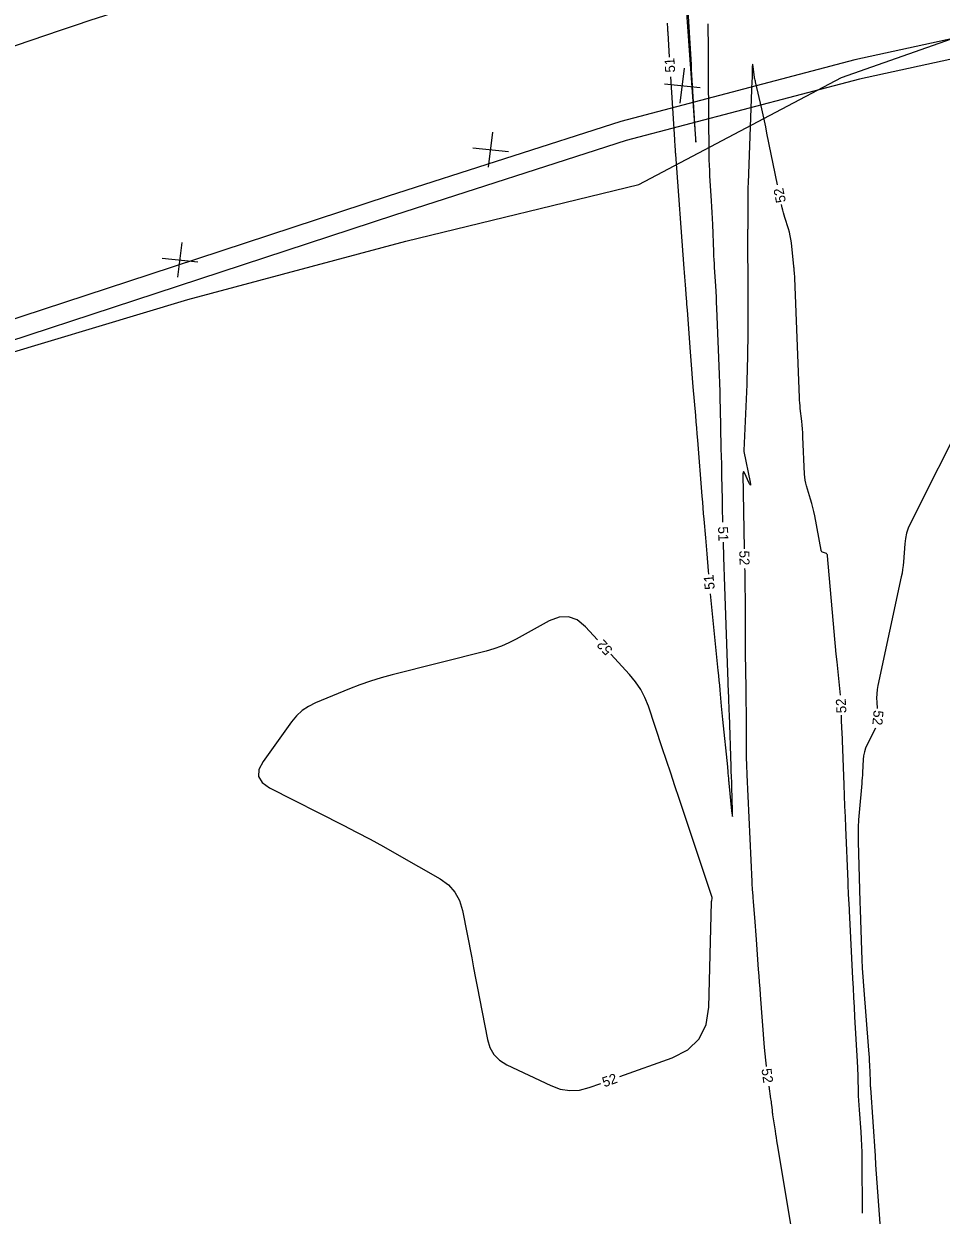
# Model space of a CAD drawing. Extents: x 2384780 to 2405861, y 547869 to 573706.
# Drawn here: x 2393010.5 to 2393194.6, y 553432.4 to 553671.3 of the extents above; entities that cross this region are included whole.
import ezdxf

# ---------------------------------------------------------------- set-up
doc = ezdxf.new("R2010")
doc.units = 0
for name, color, linetype in [('Breaklines', 7, 'Continuous'), ('Old_Level_60', 7, 'Continuous'), ('Old_Level_61', 7, 'Continuous'), ('Old_Level_63', 7, 'Continuous'), ('Prop Ditch Text', 7, 'Continuous'), ('Prop Special Cut Base Ditch Detail CELL', 7, 'Continuous')]:
    doc.layers.add(name, color=color, linetype=linetype)

# ---------------------------------------------------------------- blocks, each defined once
blk = doc.blocks.new('SPOT')
at = {"layer": 'Breaklines'}
for p, q in [((-4.608, -5.326), (4.609, 5.325)), ((-5.48625, 4.61225), (5.48625, -4.61175))]:
    blk.add_line(p, q, dxfattribs=at)

msp = doc.modelspace()

# ---------------------------------------------------------------- linework, layer by layer
at = {"layer": 'Old_Level_60'}
for points in [[(2393139.57475, 553671.4455), (2393139.64825, 553670.40375), (2393139.66375, 553670.1805), (2393139.67875, 553669.95725), (2393139.69325, 553669.73375), (2393139.70725, 553669.5105), (2393140.00625, 553664.671)], [(2393150.76175, 553571.39), (2393150.73775, 553572.22425), (2393150.70575, 553573.47175), (2393150.678, 553574.71925), (2393150.6545, 553575.967), (2393150.57375, 553580.664), (2393150.563, 553581.22675), (2393150.5505, 553581.7895), (2393150.53575, 553582.352), (2393150.51925, 553582.91475), (2393150.46175, 553584.7525), (2393150.45025, 553585.14625), (2393150.43975, 553585.54025), (2393150.43075, 553585.934), (2393150.423, 553586.328), (2393150.28125, 553594.2195), (2393150.24625, 553595.9105), (2393150.20225, 553597.601), (2393150.149, 553599.2915), (2393150.0865, 553600.9815), (2393149.5595, 553614.28325), (2393149.51175, 553615.4075), (2393149.45725, 553616.53125), (2393149.3965, 553617.65475), (2393149.329, 553618.778), (2393149.09825, 553622.4465), (2393149.05125, 553623.23275), (2393149.009, 553624.019), (2393148.97125, 553624.80575), (2393148.93825, 553625.59275), (2393148.724, 553631.11025), (2393148.6745, 553632.29225), (2393148.618, 553633.47425), (2393148.55475, 553634.6555), (2393148.48425, 553635.83675), (2393148.17275, 553640.81725), (2393148.11325, 553641.88475), (2393148.06825, 553642.95275), (2393148.03775, 553644.02125), (2393148.02175, 553645.09025), (2393147.8925, 553660.9755), (2393147.88175, 553662.28125), (2393147.871, 553663.587), (2393147.8605, 553664.89275), (2393147.84975, 553666.1985), (2393147.808, 553671.32975)], [(2393161.72975, 553639.0105), (2393159.60475, 553649.43175), (2393159.35475, 553650.6405), (2393159.09775, 553651.84775), (2393158.834, 553653.0535), (2393158.5635, 553654.258), (2393157.325, 553659.69875), (2393157.304, 553659.7865), (2393157.281, 553659.87375), (2393157.2565, 553659.9605), (2393157.22975, 553660.04675), (2393157.14, 553660.32775), (2393157.12225, 553660.38825), (2393157.10725, 553660.44925), (2393157.095, 553660.511), (2393157.08575, 553660.5735), (2393156.805, 553662.799), (2393156.75125, 553663.15625), (2393156.7105, 553663.27425), (2393156.6825, 553663.1525), (2393156.66775, 553662.79175), (2393156.6315, 553660.72375), (2393156.62725, 553660.545), (2393156.62025, 553660.36625), (2393156.611, 553660.18775), (2393156.599, 553660.00925)], [(2393140.25275, 553660.6785), (2393141.02725, 553648.13525), (2393141.04625, 553647.83425), (2393141.066, 553647.533), (2393141.08675, 553647.232), (2393141.108, 553646.93125), (2393141.1795, 553645.94825), (2393141.19475, 553645.7375), (2393141.21025, 553645.527), (2393141.22575, 553645.3165), (2393141.2415, 553645.10575), (2393142.95, 553622.26275), (2393143.01175, 553621.43475), (2393143.073, 553620.6065), (2393143.1335, 553619.7785), (2393143.194, 553618.95025), (2393143.39, 553616.24475), (2393143.43225, 553615.66525), (2393143.4745, 553615.0855), (2393143.51725, 553614.50575), (2393143.56025, 553613.926), (2393144.18225, 553605.57575), (2393144.31575, 553603.8125), (2393144.45425, 553602.04975), (2393144.597, 553600.28725), (2393144.74475, 553598.525), (2393145.2345, 553592.76925), (2393145.33875, 553591.536), (2393145.4415, 553590.3025), (2393145.543, 553589.06875), (2393145.643, 553587.835), (2393146.55025, 553576.5675), (2393146.64325, 553575.4215), (2393146.738, 553574.27575), (2393146.8345, 553573.13025), (2393146.9325, 553571.98475), (2393147.25575, 553568.243), (2393147.3245, 553567.441), (2393147.39225, 553566.639), (2393147.45875, 553565.837), (2393147.524, 553565.035), (2393147.80075, 553561.615), (2393147.85425, 553560.97025)], [(2393156.599, 553660.00925), (2393156.53775, 553659.17675), (2393156.52025, 553658.92175), (2393156.505, 553658.66675), (2393156.49225, 553658.4115), (2393156.48175, 553658.15625), (2393155.8025, 553639.40475), (2393155.7755, 553638.5385), (2393155.7575, 553637.6725), (2393155.748, 553636.806), (2393155.74725, 553635.9395), (2393155.76175, 553632.534), (2393155.76225, 553632.21475), (2393155.761, 553631.89575), (2393155.758, 553631.5765), (2393155.75325, 553631.25725), (2393155.73475, 553630.21475), (2393155.7315, 553629.99125), (2393155.7295, 553629.768), (2393155.72875, 553629.5445), (2393155.729, 553629.321), (2393155.78675, 553617.24275), (2393155.7915, 553615.433), (2393155.7885, 553613.623), (2393155.7775, 553611.81325), (2393155.75875, 553610.00325), (2393155.6845, 553604.09125), (2393155.6635, 553602.8245), (2393155.63225, 553601.558), (2393155.59075, 553600.29175), (2393155.539, 553599.026), (2393154.94325, 553585.7515), (2393154.943, 553585.7285), (2393154.944, 553585.70575), (2393154.9465, 553585.683), (2393154.95075, 553585.66025), (2393154.966, 553585.5865), (2393154.9695, 553585.57075), (2393154.97275, 553585.55475), (2393154.976, 553585.539), (2393154.97925, 553585.52325), (2393156.25475, 553579.429), (2393156.333, 553578.9705), (2393156.31425, 553578.80275), (2393156.199, 553578.926), (2393155.98725, 553579.34), (2393155.137, 553581.16775), (2393154.9785, 553581.45625), (2393154.8675, 553581.53925), (2393154.804, 553581.416), (2393154.788, 553581.08725), (2393155.0525, 553566.058)], [(2393174.3345, 553536.67625), (2393173.6645, 553543.37025), (2393173.51425, 553544.8955), (2393173.36875, 553546.421), (2393173.228, 553547.947), (2393173.092, 553549.4735), (2393171.76425, 553564.65), (2393171.72625, 553564.8295), (2393171.64625, 553564.97725), (2393171.52475, 553565.09275), (2393171.36125, 553565.1765), (2393170.759, 553565.39725), (2393170.643, 553565.45575), (2393170.553, 553565.536), (2393170.489, 553565.63825), (2393170.45125, 553565.76225), (2393169.18375, 553572.65575), (2393169.01675, 553573.4945), (2393168.826, 553574.32725), (2393168.61075, 553575.154), (2393168.3715, 553575.975), (2393167.55075, 553578.6475), (2393167.39375, 553579.22325), (2393167.27425, 553579.80575), (2393167.19225, 553580.3945), (2393167.148, 553580.98975), (2393166.8275, 553588.5185), (2393166.78725, 553589.302), (2393166.73375, 553590.0845), (2393166.6665, 553590.866), (2393166.58575, 553591.64625), (2393166.30025, 553594.19375), (2393166.244, 553594.74), (2393166.1975, 553595.287), (2393166.161, 553595.83475), (2393166.1345, 553596.38325), (2393165.195, 553620.32675), (2393165.18425, 553620.55925), (2393165.1705, 553620.7915), (2393165.1535, 553621.0235), (2393165.13375, 553621.25525), (2393165.0635, 553622.01225), (2393165.048, 553622.17425), (2393165.03225, 553622.3365), (2393165.016, 553622.4985), (2393164.99925, 553622.6605), (2393164.49775, 553627.418), (2393164.40375, 553628.133), (2393164.27325, 553628.84025), (2393164.106, 553629.53975), (2393163.902, 553630.2315), (2393163.17625, 553632.4785), (2393163.02775, 553632.96175), (2393162.8925, 553633.44875), (2393162.771, 553633.939), (2393162.66325, 553634.43325), (2393162.529, 553635.091)], [(2393199.6115, 553593.3655), (2393188.3895, 553571.163), (2393187.947, 553570.1695), (2393187.609, 553569.147), (2393187.37525, 553568.096), (2393187.24625, 553567.016), (2393186.9955, 553563.44125), (2393186.92825, 553562.677), (2393186.834, 553561.91675), (2393186.71275, 553561.16025), (2393186.5645, 553560.40775), (2393181.8745, 553538.638), (2393181.72475, 553537.797), (2393181.63675, 553536.952), (2393181.6105, 553536.10275), (2393181.64625, 553535.24925), (2393181.74275, 553534.00775)], [(2393148.2345, 553556.9885), (2393149.769, 553541.6), (2393149.865, 553540.62425), (2393149.95825, 553539.6485), (2393150.04875, 553538.67225), (2393150.13675, 553537.696), (2393150.42, 553534.506), (2393150.48175, 553533.8225), (2393150.546, 553533.13925), (2393150.61275, 553532.45625), (2393150.682, 553531.7735), (2393151.6575, 553522.307), (2393151.69025, 553521.984), (2393151.722, 553521.66075), (2393151.7525, 553521.3375), (2393151.782, 553521.01425), (2393151.87675, 553519.95775), (2393151.89725, 553519.73125), (2393151.91825, 553519.505), (2393151.94, 553519.27875), (2393151.962, 553519.0525), (2393152.51075, 553513.50375), (2393152.61025, 553512.6125), (2393152.67325, 553512.3175), (2393152.70025, 553512.618), (2393152.6905, 553513.51475), (2393152.579, 553518.3235), (2393152.56825, 553518.73875), (2393152.55475, 553519.154), (2393152.539, 553519.569), (2393152.5205, 553519.984), (2393152.434, 553521.80725), (2393152.43125, 553521.864), (2393152.4285, 553521.9205), (2393152.42575, 553521.977), (2393152.42325, 553522.0335), (2393152.4145, 553522.21825), (2393152.4125, 553522.25775), (2393152.411, 553522.29725), (2393152.4095, 553522.33675), (2393152.408, 553522.3765), (2393152.072, 553532.785), (2393152.044, 553533.622), (2393152.01425, 553534.459), (2393151.98275, 553535.296), (2393151.9495, 553536.13275), (2393151.8375, 553538.86625), (2393151.814, 553539.45225), (2393151.79175, 553540.038), (2393151.77025, 553540.62375), (2393151.74975, 553541.20975), (2393151.22875, 553556.53575), (2393151.16325, 553558.48975), (2393151.09925, 553560.44375), (2393151.037, 553562.398), (2393150.9765, 553564.352), (2393150.8835, 553567.39175)], [(2393155.12275, 553562.0585), (2393155.132, 553561.527), (2393155.1475, 553560.5975), (2393155.16225, 553559.668), (2393155.1765, 553558.7385), (2393155.222, 553555.702), (2393155.23025, 553555.05125), (2393155.23525, 553554.4005), (2393155.23725, 553553.74975), (2393155.236, 553553.09925), (2393155.21775, 553548.7895), (2393155.21625, 553547.866), (2393155.2195, 553546.9425), (2393155.2275, 553546.019), (2393155.24, 553545.0955), (2393155.354, 553538.10025), (2393155.37575, 553536.60125), (2393155.3925, 553535.102), (2393155.404, 553533.603), (2393155.41025, 553532.10375), (2393155.42825, 553524.8645), (2393155.4315, 553524.45125), (2393155.439, 553524.03825), (2393155.45125, 553523.6255), (2393155.46775, 553523.21275), (2393155.529, 553521.86475), (2393155.542, 553521.57575), (2393155.55525, 553521.287), (2393155.56825, 553520.998), (2393155.5815, 553520.709), (2393156.5545, 553499.286), (2393156.574, 553498.891), (2393156.5965, 553498.4965), (2393156.622, 553498.102), (2393156.6505, 553497.70775), (2393156.749, 553496.42), (2393156.77, 553496.144), (2393156.791, 553495.868), (2393156.812, 553495.592), (2393156.83275, 553495.31625), (2393157.14275, 553491.20775), (2393157.20925, 553490.32725), (2393157.276, 553489.447), (2393157.343, 553488.5665), (2393157.41025, 553487.68625), (2393157.86875, 553481.6895), (2393157.96675, 553480.4045), (2393158.06475, 553479.11925), (2393158.1625, 553477.83425), (2393158.25975, 553476.54925), (2393159.0565, 553466.032), (2393159.1625, 553464.7665), (2393159.28875, 553463.50325), (2393159.4355, 553462.2425), (2393159.441, 553462.19975)], [(2393125.5795, 553547.81225), (2393123.16875, 553550.4165), (2393121.531, 553551.77), (2393119.779, 553552.4155), (2393117.913, 553552.353), (2393115.93275, 553551.5825), (2393109.27775, 553547.9085), (2393107.8325, 553547.16975), (2393106.34925, 553546.52775), (2393104.8275, 553545.98275), (2393103.2675, 553545.53475), (2393084.37875, 553540.7545), (2393082.202, 553540.1625), (2393080.05, 553539.4945), (2393077.9235, 553538.7505), (2393075.82175, 553537.93075), (2393068.99725, 553535.1285), (2393067.60225, 553534.44275), (2393066.34175, 553533.58625), (2393065.21625, 553532.55925), (2393064.2255, 553531.3615), (2393058.50125, 553523.4085), (2393057.662, 553521.7985), (2393057.5975, 553520.377), (2393058.3075, 553519.14375), (2393059.7925, 553518.09925)], [(2393130.052, 553460.18425), (2393140.58775, 553463.971), (2393143.7225, 553465.567), (2393145.99075, 553467.79), (2393147.392, 553470.64), (2393147.9265, 553474.117), (2393148.48725, 553495.149), (2393148.4925, 553495.247), (2393148.50325, 553495.34425), (2393148.51925, 553495.44075), (2393148.5405, 553495.5365), (2393148.6185, 553495.8485), (2393148.6305, 553495.915), (2393148.63275, 553495.98125), (2393148.6255, 553496.04725), (2393148.6085, 553496.11275), (2393141.9895, 553515.9465), (2393141.138, 553518.49775), (2393140.28675, 553521.04875), (2393139.43525, 553523.6), (2393138.584, 553526.151), (2393135.80275, 553534.48475), (2393135.1215, 553536.22), (2393134.26925, 553537.85425), (2393133.2465, 553539.3875), (2393132.053, 553540.8195), (2393128.29675, 553544.877)], [(2393178.782, 553432.787), (2393178.72625, 553443.64775), (2393178.70725, 553445.0065), (2393178.66425, 553446.36425), (2393178.597, 553447.721), (2393178.506, 553449.07675), (2393178.169, 553453.504), (2393178.10225, 553454.453), (2393178.0465, 553455.4025), (2393178.00175, 553456.35275), (2393177.968, 553457.3035), (2393177.819, 553462.3235), (2393177.81575, 553462.4135), (2393177.81175, 553462.5035), (2393177.8065, 553462.5935), (2393177.80025, 553462.6835), (2393177.778, 553462.97725), (2393177.7735, 553463.04025), (2393177.76925, 553463.103), (2393177.76525, 553463.166), (2393177.76175, 553463.229), (2393177.2645, 553472.17975), (2393177.159, 553474.09775), (2393177.05575, 553476.01575), (2393176.95475, 553477.934), (2393176.85575, 553479.8525), (2393176.23075, 553492.11125), (2393176.2225, 553492.2745), (2393176.21375, 553492.43775), (2393176.20475, 553492.601), (2393176.19575, 553492.76425), (2393176.1655, 553493.2975), (2393176.15925, 553493.41175), (2393176.153, 553493.526), (2393176.147, 553493.64025), (2393176.141, 553493.7545), (2393175.988, 553496.749), (2393175.95625, 553497.39075), (2393175.926, 553498.0325), (2393175.8975, 553498.6745), (2393175.87075, 553499.3165), (2393175.43475, 553510.12175), (2393175.34825, 553512.2725), (2393175.26325, 553514.42325), (2393175.179, 553516.57425), (2393175.09575, 553518.725), (2393174.7555, 553527.58675), (2393174.73275, 553528.17475), (2393174.71, 553528.76275), (2393174.68675, 553529.3505), (2393174.66325, 553529.9385), (2393174.586, 553531.85925), (2393174.5695, 553532.27075), (2393174.55325, 553532.6825), (2393174.55325, 553532.68325)], [(2393181.3765, 553530.093), (2393179.717, 553526.763), (2393179.40275, 553526.04425), (2393179.16625, 553525.305), (2393179.0075, 553524.5455), (2393178.92625, 553523.76525), (2393178.78775, 553521.1835), (2393178.7555, 553520.63025), (2393178.718, 553520.07775), (2393178.67525, 553519.52525), (2393178.62725, 553518.9735)], [(2393059.7925, 553518.09925), (2393074.541, 553510.61275), (2393077.2615, 553509.21075), (2393079.964, 553507.77525), (2393082.64875, 553506.30675), (2393085.31525, 553504.80475), (2393093.997, 553499.84375), (2393095.67525, 553498.6505), (2393096.98975, 553497.197), (2393097.9405, 553495.4835), (2393098.52725, 553493.5095), (2393100.356, 553484.00475), (2393100.74775, 553481.968), (2393101.13975, 553479.93125), (2393101.5315, 553477.8945), (2393101.92325, 553475.85775), (2393103.50625, 553467.628), (2393104.00575, 553465.98825), (2393104.826, 553464.59675), (2393105.9665, 553463.453), (2393107.42775, 553462.5575), (2393116.23075, 553458.368), (2393118.12725, 553457.67075), (2393120.04325, 553457.37475), (2393121.9795, 553457.47975), (2393123.9355, 553457.98575), (2393126.28775, 553458.83125)], [(2393178.62725, 553518.9735), (2393178.09525, 553513.17625), (2393177.98125, 553511.69675), (2393177.911, 553510.21575), (2393177.88425, 553508.7335), (2393177.90125, 553507.24975), (2393178.2115, 553495.32475), (2393178.217, 553495.1645), (2393178.22475, 553495.00425), (2393178.23475, 553494.84425), (2393178.2475, 553494.6845), (2393178.2925, 553494.16225), (2393178.3015, 553494.0505), (2393178.30875, 553493.9385), (2393178.31475, 553493.82625), (2393178.319, 553493.71425), (2393178.5795, 553485.46475), (2393178.64575, 553483.69775), (2393178.73275, 553481.93175), (2393178.84025, 553480.167), (2393178.9685, 553478.40325), (2393179.9825, 553465.508), (2393180.0375, 553464.763), (2393180.085, 553464.0175), (2393180.12525, 553463.27175), (2393180.158, 553462.5255), (2393180.283, 553459.31675), (2393180.28875, 553459.17925), (2393180.29575, 553459.04175), (2393180.3035, 553458.9045), (2393180.31225, 553458.76725), (2393180.34275, 553458.31875), (2393180.34925, 553458.22275), (2393180.356, 553458.12675), (2393180.3625, 553458.0305), (2393180.369, 553457.9345), (2393181.297, 553444.28525), (2393181.419, 553442.48925), (2393181.5415, 553440.6935), (2393181.664, 553438.8975), (2393181.78675, 553437.10175), (2393182.28925, 553429.758)], [(2393159.9885, 553458.2375), (2393160.33825, 553455.75175), (2393160.38225, 553455.433), (2393160.42425, 553455.11375), (2393160.46425, 553454.7945), (2393160.50225, 553454.47475), (2393160.6235, 553453.43025), (2393160.6505, 553453.2065), (2393160.6795, 553452.983), (2393160.71025, 553452.75975), (2393160.743, 553452.537), (2393161.22775, 553449.3295), (2393161.333, 553448.6425), (2393161.441, 553447.95575), (2393161.552, 553447.26975), (2393161.66575, 553446.584), (2393164.6275, 553428.951)]]:
    msp.add_lwpolyline(points, dxfattribs=at)
at = {"layer": 'Old_Level_61'}
msp.add_lwpolyline([(2393143.475, 553673.5715), (2393144.20925, 553663.17825), (2393144.21525, 553663.0905), (2393144.221, 553663.003), (2393144.22675, 553662.9155), (2393144.23225, 553662.82775), (2393144.25, 553662.5415), (2393144.254, 553662.48025), (2393144.258, 553662.41875), (2393144.262, 553662.3575), (2393144.2665, 553662.29625), (2393145.1445, 553650.1965), (2393145.28875, 553648.2535), (2393145.3455, 553647.60625), (2393145.3145, 553648.25525), (2393145.19625, 553650.2), (2393144.44925, 553662.1385), (2393144.445, 553662.219), (2393144.4415, 553662.2995), (2393144.43925, 553662.38), (2393144.438, 553662.46075), (2393144.4355, 553662.769), (2393144.43525, 553662.803), (2393144.435, 553662.837), (2393144.43475, 553662.871), (2393144.43425, 553662.905), (2393144.4335, 553663.01625), (2393144.433, 553663.04), (2393144.4325, 553663.06375), (2393144.4315, 553663.08775), (2393144.43025, 553663.1115), (2393142.759, 553690.16)], dxfattribs=at)
at = {"layer": 'Old_Level_63'}
msp.add_lwpolyline([(2392954.26075, 553588.81075), (2392997.532, 553602.2395), (2393043.35975, 553616.045), (2393087.13625, 553627.7085), (2393133.914, 553639.1005), (2393174.5475, 553660.55675), (2393261.48875, 553691.16575)], dxfattribs=at)
at = {"layer": 'Prop Ditch Text'}
for centre, radius, start, end in [((2393629.50108, 551860.70518), 1909.88802, 105.86765247, 108.86760704), ((2393629.55407, 551860.55137), 1910.0507, 108.86761897, 111.86731777)]:
    msp.add_arc(centre, radius, start, end, dxfattribs=at)
at = {"layer": 'Prop Special Cut Base Ditch Detail CELL'}
for points in [[(2393431.31709, 553709.48884), (2393357.37226, 553699.67063), (2393302.75478, 553690.31116), (2393257.85657, 553681.90305), (2393220.94074, 553673.6205), (2393177.22385, 553664.09876), (2393130.25398, 553651.77293), (2393083.62573, 553636.74092), (2393035.75342, 553621.04225), (2392997.19811, 553608.4336), (2392948.73758, 553587.91579), (2392921.95299, 553579.12115), (2392876.36656, 553560.71871), (2392828.53847, 553536.35184), (2392787.31717, 553514.22418), (2392744.88897, 553491.62091), (2392704.02998, 553467.27246), (2392661.48042, 553438.97206), (2392622.97168, 553410.36192), (2392582.55148, 553381.89188), (2392542.06772, 553354.9962), (2392501.34312, 553327.47727), (2392460.22413, 553300.68247), (2392415.2673, 553273.89837)], [(2393431.84358, 553705.52364), (2393357.97352, 553695.71536), (2393303.46076, 553686.37384), (2393258.66281, 553677.9845), (2393221.80422, 553669.71479), (2393178.15755, 553660.20834), (2393131.37615, 553647.93197), (2393084.8626, 553632.93695), (2393036.99828, 553617.24089), (2392998.60204, 553604.68426), (2392950.1437, 553584.16738), (2392923.32709, 553575.36223), (2392878.0263, 553557.07509), (2392830.39252, 553532.80722), (2392789.20347, 553510.69687), (2392746.85429, 553488.1357), (2392706.16272, 553463.88702), (2392663.78233, 553435.69914), (2392625.31649, 553407.12087), (2392584.81033, 553378.59028), (2392544.29427, 553351.67314), (2392503.55497, 553324.14428), (2392462.34054, 553297.28728), (2392417.3146, 553270.46201)]]:
    msp.add_lwpolyline(points, dxfattribs=at)

# ---------------------------------------------------------------- block references
at = {"layer": 'Old_Level_63', "xscale": 0.5000000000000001, "yscale": 0.5, "rotation": 33.999927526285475}
for p in [(2393142.6135, 553658.9255), (2393104.1565, 553646.07575), (2393041.826, 553623.985)]:
    msp.add_blockref('SPOT', p, dxfattribs=at)

# ---------------------------------------------------------------- texts
at = {"layer": 'Old_Level_60'}
for s, rotation, p in [('51', 93.5334972, (2393141.1975, 553661.60475)), ('52', 101.5251861, (2393163.43475, 553635.65375)), ('51', 271.7422639, (2393149.78825, 553570.49375)), ('52', 271.0069556, (2393154.05925, 553565.67)), ('51', 95.4524861, (2393149.13975, 553557.945)), ('52', 132.7912694, (2393128.77925, 553545.828)), ('52', 93.1347056, (2393175.56375, 553533.109)), ('52', 264.6571694, (2393181.025, 553533.72825)), ('52', 19.7697778, (2393126.9745, 553458.0155)), ('52', 277.8682667, (2393158.49625, 553461.6955))]:
    msp.add_text(s, height=2, rotation=rotation, dxfattribs=at).set_placement(p)

doc.saveas('drawing.dxf')
